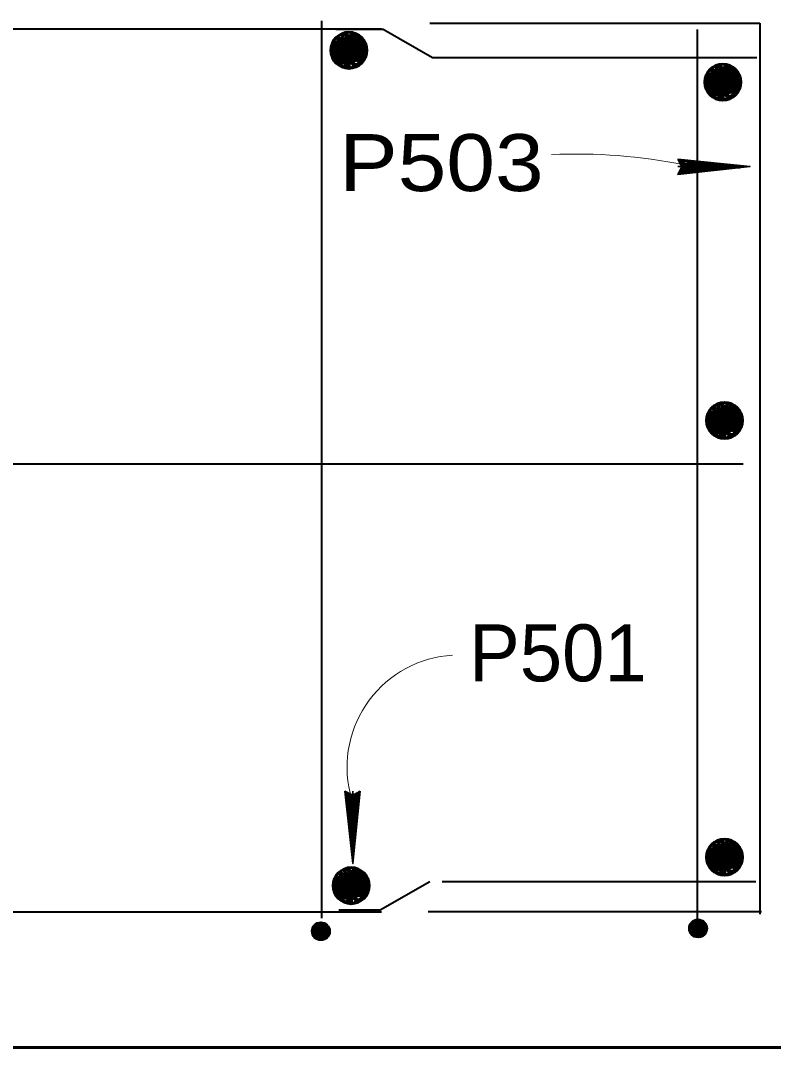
# Model space of a CAD drawing. Extents: x 4.49 to 7.69, y 0.28 to 2.27.
# Drawn here: x 5.3295 to 5.4398, y 1.3114 to 1.4617 of the extents above; entities that cross this region are included whole.
import ezdxf

# ---------------------------------------------------------------- set-up
doc = ezdxf.new("R2010")
doc.units = 0
doc.header["$LTSCALE"] = 0.0033
doc.layers.add('1', color=7, linetype='Continuous', lineweight=35)

msp = doc.modelspace()

# ---------------------------------------------------------------- linework, layer by layer
at = {"layer": '1', "lineweight": 40}
for p, q in [((5.373583, 1.461667), (5.373583, 1.330333)), ((5.389417, 1.461333), (5.43775, 1.461333)), ((5.43775, 1.461333), (5.43775, 1.330917)), ((5.315167, 1.4605), (5.382333, 1.4605)), ((5.37525, 1.458583), (5.3765, 1.45975)), ((5.377333, 1.458417), (5.376, 1.459417)), ((5.428583, 1.460417), (5.428583, 1.327583)), ((5.379667, 1.458917), (5.375083, 1.45675)), ((5.37925, 1.45925), (5.375417, 1.458583)), ((5.379333, 1.458917), (5.375417, 1.45825)), ((5.379333, 1.45875), (5.375417, 1.458)), ((5.379417, 1.4585), (5.3755, 1.45775)), ((5.379417, 1.458333), (5.3755, 1.457583)), ((5.379417, 1.458083), (5.375583, 1.457333)), ((5.3795, 1.457917), (5.375667, 1.45725)), ((5.3795, 1.45775), (5.375667, 1.457)), ((5.379583, 1.4575), (5.37575, 1.45675)), ((5.379583, 1.457333), (5.37575, 1.456583)), ((5.379667, 1.457083), (5.37575, 1.456333)), ((5.37975, 1.456667), (5.375833, 1.455917)), ((5.37975, 1.4565), (5.375917, 1.45575)), ((5.3755, 1.45575), (5.37925, 1.455333)), ((5.37975, 1.45625), (5.375917, 1.455583)), ((5.379833, 1.456167), (5.376, 1.455417)), ((5.379833, 1.456), (5.376, 1.45525)), ((5.43, 1.453917), (5.43125, 1.455083)), ((5.434417, 1.45425), (5.429833, 1.452083)), ((5.434, 1.454583), (5.430167, 1.453917)), ((5.434083, 1.45425), (5.430167, 1.453583)), ((5.434083, 1.454083), (5.430167, 1.453333)), ((5.434167, 1.453833), (5.43025, 1.453083)), ((5.434167, 1.453667), (5.43025, 1.452917)), ((5.434167, 1.453417), (5.430333, 1.452667)), ((5.432083, 1.45375), (5.43075, 1.45475)), ((5.43425, 1.45325), (5.430417, 1.452583)), ((5.43425, 1.453083), (5.430417, 1.452333)), ((5.434333, 1.452833), (5.4305, 1.452083)), ((5.434333, 1.452667), (5.4305, 1.451917)), ((5.434417, 1.452417), (5.4305, 1.451667)), ((5.4345, 1.452), (5.430583, 1.45125)), ((5.4345, 1.451833), (5.430667, 1.451083)), ((5.43025, 1.451083), (5.434, 1.450667)), ((5.4345, 1.451583), (5.430667, 1.450917)), ((5.434583, 1.4515), (5.43075, 1.45075)), ((5.434583, 1.451333), (5.43075, 1.450583)), ((5.43025, 1.404417), (5.4315, 1.405583)), ((5.432333, 1.40425), (5.431, 1.40525)), ((5.434667, 1.40475), (5.430083, 1.402583)), ((5.43425, 1.405083), (5.430417, 1.404417)), ((5.434333, 1.40475), (5.430417, 1.404083)), ((5.434333, 1.404583), (5.430417, 1.403833)), ((5.434417, 1.404333), (5.4305, 1.403583)), ((5.434417, 1.404167), (5.4305, 1.403417)), ((5.434417, 1.403917), (5.430583, 1.403167)), ((5.4345, 1.40375), (5.430667, 1.403083)), ((5.4345, 1.403583), (5.430667, 1.402833)), ((5.434583, 1.403333), (5.43075, 1.402583)), ((5.434583, 1.403167), (5.43075, 1.402417)), ((5.434667, 1.402917), (5.43075, 1.402167)), ((5.43475, 1.4025), (5.430833, 1.40175)), ((5.43475, 1.402333), (5.430917, 1.401583)), ((5.4305, 1.401583), (5.43425, 1.401167)), ((5.43475, 1.402083), (5.430917, 1.401417)), ((5.434833, 1.402), (5.431, 1.40125)), ((5.434833, 1.401833), (5.431, 1.401083)), ((5.434667, 1.340833), (5.430083, 1.338667)), ((5.43025, 1.3405), (5.4315, 1.341667)), ((5.43425, 1.341167), (5.430417, 1.3405)), ((5.434333, 1.340833), (5.430417, 1.340167)), ((5.434333, 1.340667), (5.430417, 1.339917)), ((5.432333, 1.340333), (5.431, 1.341333)), ((5.434417, 1.340417), (5.4305, 1.339667)), ((5.434417, 1.34025), (5.4305, 1.3395)), ((5.434417, 1.34), (5.430583, 1.33925)), ((5.4345, 1.339833), (5.430667, 1.339167)), ((5.4345, 1.339667), (5.430667, 1.338917)), ((5.434583, 1.339417), (5.43075, 1.338667)), ((5.434583, 1.33925), (5.43075, 1.3385)), ((5.4305, 1.337667), (5.43425, 1.33725)), ((5.434667, 1.339), (5.43075, 1.33825)), ((5.43475, 1.338583), (5.430833, 1.337833)), ((5.43475, 1.338417), (5.430917, 1.337667)), ((5.43475, 1.338167), (5.430917, 1.3375)), ((5.434833, 1.338083), (5.431, 1.337333)), ((5.434833, 1.337917), (5.431, 1.337167)), ((5.38, 1.336667), (5.375417, 1.3345)), ((5.375583, 1.336333), (5.376833, 1.3375)), ((5.379583, 1.337), (5.37575, 1.336333)), ((5.379667, 1.336667), (5.37575, 1.336)), ((5.379667, 1.3365), (5.37575, 1.33575)), ((5.37975, 1.33625), (5.375833, 1.3355)), ((5.377667, 1.336167), (5.376333, 1.337167)), ((5.37975, 1.336083), (5.375833, 1.335333)), ((5.37975, 1.335833), (5.375917, 1.335083)), ((5.379833, 1.335667), (5.376, 1.335)), ((5.379833, 1.3355), (5.376, 1.33475)), ((5.379917, 1.33525), (5.376083, 1.3345)), ((5.379917, 1.335083), (5.376083, 1.334333)), ((5.38, 1.334833), (5.376083, 1.334083)), ((5.437167, 1.335667), (5.39125, 1.335667)), ((5.375833, 1.3335), (5.379583, 1.333083)), ((5.380083, 1.334417), (5.376167, 1.333667)), ((5.380083, 1.33425), (5.37625, 1.3335)), ((5.380083, 1.334), (5.37625, 1.333333)), ((5.380167, 1.333917), (5.376333, 1.333167)), ((5.380167, 1.33375), (5.376333, 1.333)), ((5.314417, 1.33125), (5.382333, 1.33125)), ((5.438, 1.33125), (5.389167, 1.33125)), ((5.372833, 1.329583), (5.3725, 1.327583)), ((5.372917, 1.3295), (5.372583, 1.327583)), ((5.373, 1.3295), (5.372667, 1.327583)), ((5.373083, 1.3295), (5.37275, 1.3275)), ((5.37425, 1.329333), (5.37275, 1.329417)), ((5.37425, 1.32925), (5.37275, 1.329333)), ((5.37425, 1.329167), (5.37275, 1.32925)), ((5.37425, 1.329083), (5.37275, 1.329167)), ((5.37425, 1.329), (5.37275, 1.329083)), ((5.37425, 1.328833), (5.37275, 1.328917)), ((5.37425, 1.32875), (5.37275, 1.328833)), ((5.37425, 1.328667), (5.37275, 1.32875)), ((5.37425, 1.328583), (5.37275, 1.328667)), ((5.37425, 1.3285), (5.37275, 1.328583)), ((5.373333, 1.3295), (5.372917, 1.3275)), ((5.3735, 1.329417), (5.373083, 1.3275)), ((5.373583, 1.329417), (5.373167, 1.3275)), ((5.373667, 1.329417), (5.37325, 1.327417)), ((5.37375, 1.329417), (5.373417, 1.327417)), ((5.373833, 1.329333), (5.3735, 1.327417)), ((5.374, 1.329333), (5.373583, 1.327333)), ((5.374083, 1.329333), (5.373667, 1.327333)), ((5.374167, 1.329333), (5.373833, 1.327333)), ((5.37425, 1.329333), (5.373917, 1.327333)), ((5.374417, 1.32925), (5.374083, 1.327333)), ((5.42775, 1.329667), (5.428083, 1.32775)), ((5.427917, 1.32975), (5.429417, 1.329833)), ((5.427917, 1.329667), (5.429417, 1.32975)), ((5.427917, 1.32975), (5.42825, 1.32775)), ((5.427917, 1.329583), (5.429417, 1.329667)), ((5.427917, 1.3295), (5.429417, 1.329583)), ((5.427917, 1.329417), (5.429417, 1.3295)), ((5.427917, 1.32925), (5.429417, 1.329333)), ((5.427917, 1.329167), (5.429417, 1.32925)), ((5.427917, 1.329083), (5.429417, 1.329167)), ((5.427917, 1.329), (5.429417, 1.329083)), ((5.427917, 1.328917), (5.429417, 1.329)), ((5.427917, 1.328833), (5.429417, 1.328917)), ((5.427917, 1.32875), (5.429417, 1.328833)), ((5.428, 1.32975), (5.428333, 1.32775)), ((5.428, 1.328583), (5.4295, 1.32875)), ((5.428, 1.328417), (5.4295, 1.328583)), ((5.428083, 1.32975), (5.4285, 1.32775)), ((5.428167, 1.32975), (5.428583, 1.32775)), ((5.428333, 1.32975), (5.428667, 1.327833)), ((5.428417, 1.329833), (5.42875, 1.327833)), ((5.4285, 1.329833), (5.428917, 1.327833)), ((5.428583, 1.329833), (5.429, 1.327917)), ((5.428667, 1.329833), (5.429083, 1.327917)), ((5.428833, 1.329917), (5.42925, 1.327917)), ((5.429083, 1.329917), (5.429417, 1.327917)), ((5.429167, 1.329917), (5.4295, 1.328)), ((5.42925, 1.329917), (5.429583, 1.328)), ((5.429333, 1.33), (5.429667, 1.328)), ((5.374167, 1.328167), (5.372667, 1.328333)), ((5.374167, 1.328), (5.372667, 1.328167)), ((5.374167, 1.327917), (5.372667, 1.328)), ((5.374167, 1.327917), (5.372667, 1.328)), ((5.374167, 1.327833), (5.372667, 1.327917)), ((5.374167, 1.32775), (5.372667, 1.327833)), ((5.374167, 1.327667), (5.372667, 1.32775)), ((5.374167, 1.327583), (5.372667, 1.327667)), ((5.374167, 1.3275), (5.372667, 1.327583)), ((5.374167, 1.327417), (5.372667, 1.3275)), ((5.374167, 1.32725), (5.372667, 1.327333)), ((5.37425, 1.328417), (5.37275, 1.3285)), ((5.37425, 1.328333), (5.37275, 1.328417)), ((5.428, 1.328333), (5.4295, 1.328417)), ((5.428, 1.328333), (5.4295, 1.328417)), ((5.428, 1.32825), (5.4295, 1.328333)), ((5.428, 1.328167), (5.4295, 1.32825)), ((5.428, 1.328083), (5.4295, 1.328167)), ((5.428, 1.328), (5.4295, 1.328083)), ((5.428, 1.327917), (5.4295, 1.328)), ((5.428, 1.327833), (5.4295, 1.327917)), ((5.428, 1.327667), (5.4295, 1.32775))]:
    msp.add_line(p, q, dxfattribs=at)
at = {"layer": '1', "lineweight": 60}
for p, q in [((5.375083, 1.45675), (5.37525, 1.458583)), ((5.375333, 1.458667), (5.3755, 1.45575)), ((5.375583, 1.458667), (5.37575, 1.45575)), ((5.37575, 1.458667), (5.376, 1.45575)), ((5.375917, 1.458667), (5.376083, 1.45575)), ((5.376083, 1.458667), (5.376333, 1.45575)), ((5.376333, 1.45875), (5.3765, 1.455833)), ((5.376417, 1.45875), (5.376583, 1.455833)), ((5.376583, 1.45875), (5.37675, 1.455833)), ((5.376667, 1.45875), (5.376833, 1.455833)), ((5.376833, 1.45875), (5.377083, 1.455833)), ((5.377083, 1.45875), (5.377333, 1.455833)), ((5.377333, 1.458833), (5.3775, 1.455917)), ((5.3775, 1.458833), (5.37775, 1.455917)), ((5.37775, 1.458833), (5.377917, 1.455917)), ((5.377917, 1.458833), (5.378083, 1.455917)), ((5.378083, 1.458833), (5.37825, 1.455917)), ((5.378167, 1.458917), (5.378417, 1.455917)), ((5.378417, 1.458917), (5.378583, 1.455917)), ((5.378667, 1.458917), (5.378833, 1.455917)), ((5.378833, 1.458917), (5.379083, 1.455917)), ((5.379, 1.458917), (5.379167, 1.455917)), ((5.379167, 1.458917), (5.379417, 1.456)), ((5.379417, 1.458917), (5.379583, 1.456)), ((5.375083, 1.45675), (5.379833, 1.456)), ((5.429833, 1.452083), (5.43, 1.453917)), ((5.430083, 1.454), (5.43025, 1.451083)), ((5.430333, 1.454), (5.4305, 1.451083)), ((5.4305, 1.454), (5.43075, 1.451083)), ((5.430667, 1.454), (5.430833, 1.451083)), ((5.430833, 1.454), (5.431083, 1.451083)), ((5.431083, 1.454083), (5.43125, 1.451167)), ((5.431167, 1.454083), (5.431333, 1.451167)), ((5.431333, 1.454083), (5.4315, 1.451167)), ((5.431417, 1.454083), (5.431583, 1.451167)), ((5.431583, 1.454083), (5.431833, 1.451167)), ((5.431833, 1.454083), (5.432083, 1.451167)), ((5.432083, 1.454167), (5.43225, 1.45125)), ((5.43225, 1.454167), (5.4325, 1.45125)), ((5.4325, 1.454167), (5.432667, 1.45125)), ((5.432667, 1.454167), (5.432833, 1.45125)), ((5.432833, 1.454167), (5.433, 1.45125)), ((5.432917, 1.45425), (5.433167, 1.45125)), ((5.433167, 1.45425), (5.433333, 1.45125)), ((5.433417, 1.45425), (5.433583, 1.45125)), ((5.433583, 1.45425), (5.433833, 1.45125)), ((5.43375, 1.45425), (5.433917, 1.45125)), ((5.433917, 1.45425), (5.434167, 1.451333)), ((5.434167, 1.45425), (5.434333, 1.451333)), ((5.429833, 1.452083), (5.434583, 1.451333)), ((5.430083, 1.402583), (5.43025, 1.404417)), ((5.430333, 1.4045), (5.4305, 1.401583)), ((5.430583, 1.4045), (5.43075, 1.401583)), ((5.43075, 1.4045), (5.431, 1.401583)), ((5.430917, 1.4045), (5.431083, 1.401583)), ((5.431083, 1.4045), (5.431333, 1.401583)), ((5.431333, 1.404583), (5.4315, 1.401667)), ((5.431417, 1.404583), (5.431583, 1.401667)), ((5.431583, 1.404583), (5.43175, 1.401667)), ((5.431667, 1.404583), (5.431833, 1.401667)), ((5.431833, 1.404583), (5.432083, 1.401667)), ((5.432083, 1.404583), (5.432333, 1.401667)), ((5.432333, 1.404667), (5.4325, 1.40175)), ((5.4325, 1.404667), (5.43275, 1.40175)), ((5.43275, 1.404667), (5.432917, 1.40175)), ((5.432917, 1.404667), (5.433083, 1.40175)), ((5.433083, 1.404667), (5.43325, 1.40175)), ((5.433167, 1.40475), (5.433417, 1.40175)), ((5.433417, 1.40475), (5.433583, 1.40175)), ((5.433667, 1.40475), (5.433833, 1.40175)), ((5.433833, 1.40475), (5.434083, 1.40175)), ((5.434, 1.40475), (5.434167, 1.40175)), ((5.434167, 1.40475), (5.434417, 1.401833)), ((5.434417, 1.40475), (5.434583, 1.401833)), ((5.430083, 1.402583), (5.434833, 1.401833)), ((5.431333, 1.340667), (5.4315, 1.33775)), ((5.431417, 1.340667), (5.431583, 1.33775)), ((5.431583, 1.340667), (5.43175, 1.33775)), ((5.431667, 1.340667), (5.431833, 1.33775)), ((5.431833, 1.340667), (5.432083, 1.33775)), ((5.432083, 1.340667), (5.432333, 1.33775)), ((5.432333, 1.34075), (5.4325, 1.337833)), ((5.4325, 1.34075), (5.43275, 1.337833)), ((5.43275, 1.34075), (5.432917, 1.337833)), ((5.432917, 1.34075), (5.433083, 1.337833)), ((5.433083, 1.34075), (5.43325, 1.337833)), ((5.433167, 1.340833), (5.433417, 1.337833)), ((5.433417, 1.340833), (5.433583, 1.337833)), ((5.433667, 1.340833), (5.433833, 1.337833)), ((5.433833, 1.340833), (5.434083, 1.337833)), ((5.434, 1.340833), (5.434167, 1.337833)), ((5.434167, 1.340833), (5.434417, 1.337917)), ((5.434417, 1.340833), (5.434583, 1.337917)), ((5.430083, 1.338667), (5.43025, 1.3405)), ((5.430333, 1.340583), (5.4305, 1.337667)), ((5.430583, 1.340583), (5.43075, 1.337667)), ((5.43075, 1.340583), (5.431, 1.337667)), ((5.430917, 1.340583), (5.431083, 1.337667)), ((5.431083, 1.340583), (5.431333, 1.337667)), ((5.430083, 1.338667), (5.434833, 1.337917)), ((5.375417, 1.3345), (5.375583, 1.336333)), ((5.375667, 1.336417), (5.375833, 1.3335)), ((5.375917, 1.336417), (5.376083, 1.3335)), ((5.376083, 1.336417), (5.376333, 1.3335)), ((5.37625, 1.336417), (5.376417, 1.3335)), ((5.376417, 1.336417), (5.376667, 1.3335)), ((5.376667, 1.3365), (5.376833, 1.333583)), ((5.37675, 1.3365), (5.376917, 1.333583)), ((5.376917, 1.3365), (5.377083, 1.333583)), ((5.377, 1.3365), (5.377167, 1.333583)), ((5.377167, 1.3365), (5.377417, 1.333583)), ((5.377417, 1.3365), (5.377667, 1.333583)), ((5.377667, 1.336583), (5.377833, 1.333667)), ((5.377833, 1.336583), (5.378083, 1.333667)), ((5.378083, 1.336583), (5.37825, 1.333667)), ((5.37825, 1.336583), (5.378417, 1.333667)), ((5.378417, 1.336583), (5.378583, 1.333667)), ((5.3785, 1.336667), (5.37875, 1.333667)), ((5.37875, 1.336667), (5.378917, 1.333667)), ((5.379, 1.336667), (5.379167, 1.333667)), ((5.379167, 1.336667), (5.379417, 1.333667)), ((5.379333, 1.336667), (5.3795, 1.333667)), ((5.3795, 1.336667), (5.37975, 1.33375)), ((5.37975, 1.336667), (5.379917, 1.33375)), ((5.375417, 1.3345), (5.380167, 1.33375))]:
    msp.add_line(p, q, dxfattribs=at)
at = {"layer": '1'}
for p, q in [((5.426, 1.441333), (5.433833, 1.440417)), ((5.426, 1.441333), (5.433833, 1.440417)), ((5.42575, 1.440333), (5.436333, 1.440333)), ((5.425917, 1.439667), (5.43325, 1.440417)), ((5.426, 1.44125), (5.433833, 1.440417)), ((5.426, 1.441167), (5.433833, 1.440333)), ((5.426, 1.441167), (5.433833, 1.440167)), ((5.426, 1.4395), (5.433333, 1.440333)), ((5.426, 1.439417), (5.433333, 1.440167)), ((5.426, 1.43925), (5.433333, 1.440083)), ((5.377083, 1.348667), (5.377917, 1.341333)), ((5.37725, 1.348667), (5.378, 1.341333)), ((5.377333, 1.348667), (5.378167, 1.341333)), ((5.3775, 1.34875), (5.37825, 1.341417)), ((5.379, 1.348667), (5.378, 1.340833)), ((5.378167, 1.348917), (5.378167, 1.338333)), ((5.379, 1.348667), (5.378167, 1.340833)), ((5.379167, 1.348667), (5.37825, 1.340833)), ((5.379167, 1.348667), (5.37825, 1.340833)), ((5.379083, 1.348667), (5.37825, 1.340833))]:
    msp.add_line(p, q, dxfattribs=at)
at = {"layer": '1', "lineweight": 60}
for points in [[(5.456667, 1.478083), (5.456667, 1.311417), (4.873333, 1.311417), (4.873333, 1.478083)], [(5.376, 1.45525), (5.376, 1.459417), (5.377667, 1.45475), (5.377167, 1.459917), (5.37925, 1.455333), (5.3785, 1.459833), (5.376917, 1.454833), (5.380083, 1.458167), (5.37525, 1.458583), (5.3785, 1.454917), (5.3765, 1.45975), (5.379667, 1.458917), (5.379833, 1.456)], [(5.3765, 1.45975), (5.37775, 1.457583), (5.3755, 1.45575)], [(5.37925, 1.455333), (5.37775, 1.457583), (5.379917, 1.4585), (5.377917, 1.459917), (5.37775, 1.457667), (5.376083, 1.455333), (5.380083, 1.457667), (5.377333, 1.458417)], [(5.38025, 1.45725), (5.375083, 1.457917), (5.379667, 1.458917)], [(5.43075, 1.450583), (5.43075, 1.45475), (5.432417, 1.450083), (5.431917, 1.45525), (5.434, 1.450667), (5.43325, 1.455167), (5.431667, 1.450167), (5.434833, 1.4535), (5.43, 1.453917), (5.43325, 1.45025), (5.43125, 1.455083), (5.434417, 1.45425), (5.434583, 1.451333)], [(5.43125, 1.455083), (5.4325, 1.452917), (5.43025, 1.451083)], [(5.434, 1.450667), (5.4325, 1.452917), (5.434667, 1.453833), (5.432667, 1.45525), (5.4325, 1.453), (5.430833, 1.450667), (5.434833, 1.453), (5.432083, 1.45375)], [(5.435, 1.452583), (5.429833, 1.45325), (5.434417, 1.45425)], [(5.431, 1.401083), (5.431, 1.40525), (5.432667, 1.400583), (5.432167, 1.40575), (5.43425, 1.401167), (5.4335, 1.405667), (5.431917, 1.400667), (5.435083, 1.404), (5.43025, 1.404417), (5.4335, 1.40075), (5.4315, 1.405583), (5.434667, 1.40475), (5.434833, 1.401833)], [(5.4315, 1.405583), (5.43275, 1.403417), (5.4305, 1.401583)], [(5.43425, 1.401167), (5.43275, 1.403417), (5.434917, 1.404333), (5.432917, 1.40575), (5.43275, 1.4035), (5.431083, 1.401167), (5.435083, 1.4035), (5.432333, 1.40425)], [(5.43525, 1.403083), (5.430083, 1.40375), (5.434667, 1.40475)], [(5.43525, 1.339167), (5.430083, 1.339833), (5.434667, 1.340833)], [(5.431, 1.337167), (5.431, 1.341333), (5.432667, 1.336667), (5.432167, 1.341833), (5.43425, 1.33725), (5.4335, 1.34175), (5.431917, 1.33675), (5.435083, 1.340083), (5.43025, 1.3405), (5.4335, 1.336833), (5.4315, 1.341667), (5.434667, 1.340833), (5.434833, 1.337917)], [(5.4315, 1.341667), (5.43275, 1.3395), (5.4305, 1.337667)], [(5.43425, 1.33725), (5.43275, 1.3395), (5.434917, 1.340417), (5.432917, 1.341833), (5.43275, 1.339583), (5.431083, 1.33725), (5.435083, 1.339583), (5.432333, 1.340333)], [(5.376333, 1.333), (5.376333, 1.337167), (5.378, 1.3325), (5.3775, 1.337667), (5.379583, 1.333083), (5.378833, 1.337583), (5.37725, 1.332583), (5.380417, 1.335917), (5.375583, 1.336333), (5.378833, 1.332667), (5.376833, 1.3375), (5.38, 1.336667), (5.380167, 1.33375)], [(5.379583, 1.333083), (5.378083, 1.335333), (5.38025, 1.33625), (5.37825, 1.337667), (5.378083, 1.335417), (5.376417, 1.333083), (5.380417, 1.335417), (5.377667, 1.336167)], [(5.380583, 1.335), (5.375417, 1.335667), (5.38, 1.336667)], [(5.376833, 1.3375), (5.378083, 1.335333), (5.375833, 1.3335)]]:
    msp.add_lwpolyline(points, dxfattribs=at)
at = {"layer": '1', "lineweight": 40}
for points in [[(5.437333, 1.45625), (5.389833, 1.45625), (5.382583, 1.460417), (5.375667, 1.460417)], [(5.379833, 1.456), (5.37775, 1.45475), (5.376, 1.45525), (5.375083, 1.45675)], [(5.434583, 1.451333), (5.4325, 1.450083), (5.43075, 1.450583), (5.429833, 1.452083)], [(5.434833, 1.401833), (5.43275, 1.400583), (5.431, 1.401083), (5.430083, 1.402583)], [(4.893667, 1.396833), (5.314, 1.396833), (5.435333, 1.396833)], [(5.434833, 1.337917), (5.43275, 1.336667), (5.431, 1.337167), (5.430083, 1.338667)], [(5.389417, 1.335667), (5.382167, 1.3315), (5.376083, 1.3315)], [(5.380167, 1.33375), (5.378083, 1.3325), (5.376333, 1.333), (5.375417, 1.3345)], [(5.42875, 1.330167), (5.428417, 1.327583), (5.427917, 1.329917), (5.429, 1.327583), (5.429417, 1.33), (5.42975, 1.328), (5.427667, 1.328), (5.43, 1.328917), (5.427417, 1.328667), (5.42975, 1.329667), (5.427417, 1.329333), (5.43, 1.3285), (5.42825, 1.330083), (5.428083, 1.327667), (5.429917, 1.329333), (5.4275, 1.32825), (5.427917, 1.329917), (5.429417, 1.33), (5.43, 1.328917), (5.42975, 1.328), (5.429, 1.327583), (5.428083, 1.327667), (5.4275, 1.32825), (5.428583, 1.328917), (5.4295, 1.32775), (5.42975, 1.329667), (5.428583, 1.328917), (5.428083, 1.33), (5.427417, 1.329), (5.4285, 1.328917), (5.42975, 1.328083), (5.4285, 1.330083), (5.428167, 1.32875), (5.427667, 1.328)], [(5.373417, 1.32975), (5.37375, 1.327167), (5.37425, 1.3295), (5.373167, 1.327167), (5.37275, 1.329583), (5.372417, 1.327583), (5.3745, 1.327583), (5.372167, 1.3285), (5.37475, 1.32825), (5.372417, 1.32925), (5.37475, 1.328917), (5.372167, 1.328083), (5.373917, 1.329667), (5.374083, 1.32725), (5.37225, 1.328917), (5.374667, 1.327833), (5.37425, 1.3295), (5.37275, 1.329583), (5.372167, 1.3285), (5.372417, 1.327583), (5.373167, 1.327167), (5.374083, 1.32725), (5.374667, 1.327833), (5.373583, 1.3285), (5.372667, 1.327333), (5.372417, 1.32925), (5.373583, 1.3285), (5.374083, 1.329583), (5.37475, 1.328583), (5.373667, 1.3285), (5.372417, 1.327667), (5.373667, 1.329667), (5.374, 1.328333), (5.3745, 1.327583)]]:
    msp.add_lwpolyline(points, dxfattribs=at)
at = {"layer": '1'}
for points in [[(5.42575, 1.441417), (5.436333, 1.440333), (5.42575, 1.439167), (5.426333, 1.440333)], [(5.4265, 1.440417), (5.431167, 1.4405), (5.431167, 1.440417), (5.43025, 1.440417), (5.4265, 1.4405), (5.4295, 1.440583), (5.426333, 1.440667), (5.428583, 1.44075), (5.426333, 1.440833), (5.429833, 1.440583), (5.4345, 1.440417), (5.433583, 1.440167), (5.434833, 1.440167), (5.4265, 1.440167), (5.428917, 1.44), (5.426333, 1.44), (5.431667, 1.440417), (5.426333, 1.43975)], [(5.37925, 1.348917), (5.378167, 1.338333), (5.377, 1.348917), (5.378167, 1.348333)], [(5.37825, 1.348167), (5.378333, 1.3435), (5.37825, 1.3435), (5.37825, 1.344417), (5.378333, 1.348167), (5.378417, 1.345167), (5.3785, 1.348333), (5.378583, 1.346083), (5.378667, 1.348333), (5.378417, 1.344833), (5.37825, 1.340167), (5.378, 1.341083), (5.378, 1.339833), (5.378, 1.348167), (5.377833, 1.34575), (5.377833, 1.348333), (5.37825, 1.343), (5.377583, 1.348333)]]:
    msp.add_lwpolyline(points, close=True, dxfattribs=at)
for points in [[(5.4265, 1.440417), (5.426083, 1.441167), (5.426333, 1.440917), (5.4265, 1.440583), (5.42675, 1.440667), (5.426583, 1.441), (5.426417, 1.44025), (5.42625, 1.43975), (5.426, 1.439333)], [(5.37825, 1.348167), (5.379, 1.348583), (5.37875, 1.348333), (5.378417, 1.348167), (5.3785, 1.347917), (5.378833, 1.348083), (5.378083, 1.34825), (5.377583, 1.348417), (5.377167, 1.348667)]]:
    msp.add_lwpolyline(points, dxfattribs=at)
at = {"layer": '1', "lineweight": 60}
for centre in [(5.377583, 1.45735), (5.432333, 1.452683), (5.432583, 1.403183), (5.432583, 1.339267), (5.377917, 1.3351)]:
    msp.add_circle(centre, 0.00264, dxfattribs=at)
at = {"layer": '1', "lineweight": 40}
for centre in [(5.4287, 1.328833), (5.373467, 1.328417)]:
    msp.add_circle(centre, 0.00132, dxfattribs=at)
at = {"layer": '1', "lineweight": 13}
for centre, radius, start, end in [((5.410917, 1.363127), 0.079041, 78.50611, 92.65887), ((5.393728, 1.352444), 0.016419, 93.41629, 193.29984)]:
    msp.add_arc(centre, radius, start, end, dxfattribs=at)

# ---------------------------------------------------------------- texts
at = {"layer": '1', "width": 1.15}
msp.add_text('P503', height=0.008334, dxfattribs=at).set_placement((5.376167, 1.43675))
at = {"layer": '1'}
msp.add_text('P501', height=0.008334, dxfattribs=at).set_placement((5.395167, 1.365))

doc.saveas('drawing.dxf')
